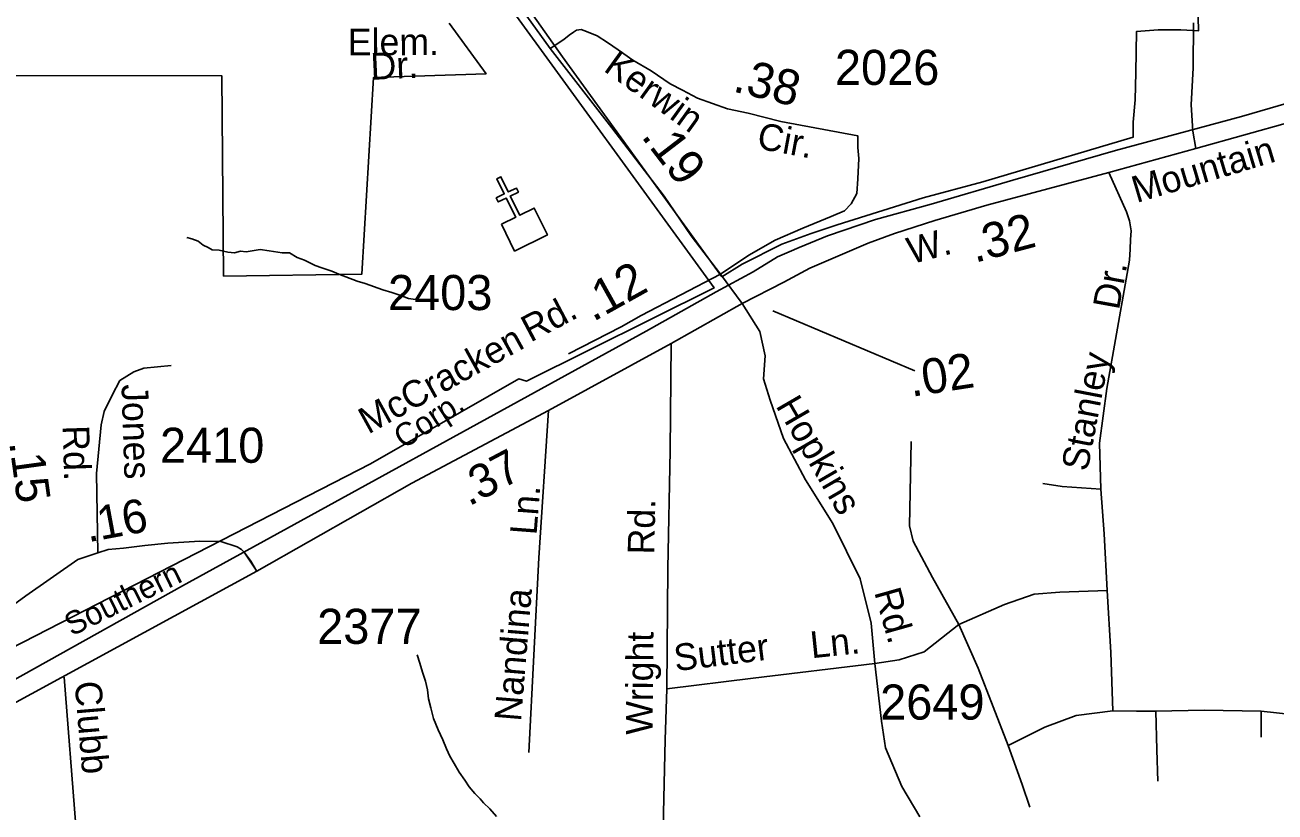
# Model space of a CAD drawing. Extents: x 1547597 to 1699558, y 810033 to 920809.
# Drawn here: x 1667282 to 1671734, y 867769 to 870571 of the extents above; entities that cross this region are included whole.
import ezdxf

# ---------------------------------------------------------------- set-up
doc = ezdxf.new("R2010")
doc.units = 0
for name, color, linetype in [('Exist Boundary Political City Limit New', 7, 'Continuous'), ('Exist Cultural Church CELL', 7, 'Continuous'), ('Exist Hydrographic Misc Water Feature', 7, 'Continuous'), ('Exist Railroad Mainline', 7, 'Continuous'), ('Exist Railroad Mainline Label', 7, 'Continuous'), ('Exist Road Non-System Type 51', 7, 'Continuous'), ('Exist Road Non-System Type 51 Label', 7, 'Continuous'), ('Exist Road Primary NC Attributed', 7, 'Continuous'), ('Exist Road Primary NC Label', 7, 'Continuous'), ('Exist Road Primary NC Service Mileage Hundredths English Label', 7, 'Continuous'), ('Exist Road Secondary Mileage Hundredths English Label', 7, 'Continuous'), ('Exist Road Secondary Type 51 Attributed', 7, 'Continuous'), ('Exist Road Secondary Type 51 Label', 7, 'Continuous'), ('Exist Road Secondary Type 51 Number Label', 7, 'Continuous'), ('Map Preparation Boundary City Limit Buffer Line', 7, 'Continuous')]:
    doc.layers.add(name, color=color, linetype=linetype)

msp = doc.modelspace()

# ---------------------------------------------------------------- linework, layer by layer
at = {"layer": 'Exist Boundary Political City Limit New'}
for points in [[(1668670.2, 871203.1), (1669196.6, 870458), (1669763.9, 869675.3)], [(1663837.3, 867101.4), (1664894.9, 867138.2), (1665070.4, 867162.6), (1665431.9, 867295.9), (1667096.1, 868282.8), (1668511.9, 869009.3), (1669040.6, 869311.4), (1669068.6, 869303.4), (1669736, 869635.4), (1668965.7, 870696)], [(1669763.9, 869675.3), (1669836.2, 869719.4), (1669977.3, 869790.8), (1670082, 869829.7), (1670174.6, 869860.5), (1670481.5, 869956.1), (1670693.4, 870013.6), (1670781.1, 870038.7), (1671228.8, 870172), (1671228.8, 870225.9), (1671236.4, 870304.6), (1671238.6, 870402.3), (1671240.6, 870547.8), (1671318.2, 870553.8), (1671398.9, 870553.8), (1671461.6, 870550.8), (1671458.7, 870646.5)], [(1668792.6, 870578.2), (1668924.2, 870398.1), (1668522.6, 870384.2), (1668481.1, 869684.3), (1667989.5, 869677.4), (1667982.6, 870391.1), (1666948.6, 870391.8), (1667124.1, 869206.2), (1666723.2, 869104.4), (1666812.1, 868783.2), (1665968.7, 868776.5), (1665925.3, 869856.8), (1666148.7, 869850.2), (1666295.4, 869900.2), (1666658.6, 870228.4), (1666787.2, 870448.9), (1666766.3, 870604.1)]]:
    msp.add_lwpolyline(points, dxfattribs=at)
at = {"layer": 'Exist Cultural Church CELL'}
msp.add_lwpolyline([(1668978.5, 869861.9), (1669029.6, 869887.1), (1668996, 869955.5), (1668967.3, 869941.4), (1668960.3, 869955.7), (1668989, 869969.8), (1668962.5, 870023.8), (1668976.9, 870030.9), (1669003.4, 869976.9), (1669032.1, 869991), (1669039.1, 869976.6), (1669010.4, 869962.5), (1669044, 869894.2), (1669095.8, 869919.5), (1669142.7, 869823.9), (1669025.4, 869766.4)], close=True, dxfattribs=at)
at = {"layer": 'Exist Hydrographic Misc Water Feature'}
for points in [[(1668672.3, 869593.6), (1668648.4, 869597.9), (1668620.5, 869608.3), (1668588.6, 869618.5), (1668556.7, 869628.9), (1668492.9, 869651.5), (1668465, 869659.8), (1668399.2, 869684.6), (1668375.3, 869694.9), (1668339.4, 869707.2), (1668315.5, 869715.5), (1668277.7, 869733.9), (1668251.8, 869744.2), (1668223.9, 869760.5), (1668197.9, 869760.8), (1668152, 869767.3), (1668120, 869771.6), (1668069.9, 869764.1), (1668049.9, 869766.3), (1668028, 869760.6), (1668004, 869762.9), (1667973.9, 869769.2), (1667948.1, 869771.4), (1667934, 869779.6), (1667916.2, 869787.8), (1667898.3, 869802), (1667876.4, 869810.2), (1667857.8, 869814.4)], [(1668678.8, 868329), (1668688.5, 868299), (1668698.2, 868266.8), (1668707.8, 868234.7), (1668715.6, 868204.7), (1668719.2, 868172.6), (1668726.8, 868140.5), (1668736.4, 868102.3), (1668754, 868062.2), (1668769.7, 868026), (1668783.3, 867993.8), (1668795.1, 867967.7), (1668810.8, 867941.5), (1668828.5, 867911.3), (1668848.2, 867883), (1668864, 867858.8), (1668883.7, 867834.7), (1668903.4, 867816.5), (1668915.3, 867802.4), (1668937.1, 867780), (1668960.8, 867753.8)]]:
    msp.add_lwpolyline(points, dxfattribs=at)
at = {"layer": 'Exist Railroad Mainline'}
msp.add_lwpolyline([(1666575.2, 867867.3), (1667842.9, 868574.7), (1669494.5, 869481.9), (1669744.1, 869621.9), (1669874.9, 869692.8), (1669962.4, 869746.2), (1670003.8, 869764.4), (1670039.5, 869778.7), (1670140.1, 869820.8), (1670310.8, 869879.1), (1670509.8, 869933.5), (1670799.8, 870019.5), (1671165.5, 870124.4), (1671614.7, 870245.9), (1671978.2, 870351.8)], dxfattribs=at)
at = {"layer": 'Exist Road Non-System Type 51'}
msp.add_line((1671685, 868128.4), (1671685, 868036.3), dxfattribs=at)
for points in [[(1671142.1, 870046.2), (1671205.6, 869906.7), (1671215.8, 869873.9), (1671217.9, 869859.5), (1671222, 869839), (1671219.9, 869808.2), (1671217.9, 869773.4), (1671215.8, 869734.4), (1671203.5, 869666.7), (1671135.3, 869277), (1671109.4, 869082.8), (1671113.7, 868918.8)], [(1669582.9, 869437.1), (1669579.7, 869056.7), (1669571.8, 868636.7), (1669567.7, 868207.7)], [(1667540.9, 868692.1), (1667536.8, 868974.9), (1667553.4, 869147.5), (1667563.8, 869195.4), (1667592.9, 869253.6), (1667619.9, 869305.6), (1667669.8, 869336.8), (1667705.1, 869349.3), (1667802.8, 869359.7)], [(1669146.8, 869198.3), (1669111.5, 868674.1), (1669076.8, 867981)], [(1670608.3, 868436.7), (1670513.8, 868604.8), (1670445.6, 868733.5), (1670432.5, 868788.7), (1670437.7, 869088.2)], [(1671113.7, 868918.8), (1670975.8, 868927.9), (1670907.6, 868938.4)], [(1671113.7, 868918.8), (1671125.4, 868759.8), (1671135.9, 868557.5)], [(1668062.8, 868694.9), (1668086.2, 868661.9), (1668106.3, 868627.9)], [(1671135.9, 868557.5), (1670967.9, 868552.3), (1670876.1, 868544.4), (1670771.1, 868507.6), (1670608.3, 868436.7)], [(1671135.9, 868557.5), (1671149, 868336.9), (1671156.9, 868129.4)], [(1670309.1, 868297.5), (1670395.7, 868310.6), (1670485, 868339.5), (1670608.3, 868436.7)], [(1670608.3, 868436.7), (1670676.6, 868281.8), (1670784, 868005.6)], [(1669567.7, 868207.7), (1669875, 868245.8), (1670309.1, 868297.5)], [(1667420.9, 868249.5), (1667463.4, 867720.2), (1667484.6, 867472.5), (1667491.7, 867362.9), (1667474, 867309.8), (1667417.5, 867270.9), (1667368, 867249.7), (1667304.3, 867235.5)], [(1669567.7, 868207.7), (1669562.4, 868026.3), (1669557.2, 867818.9)], [(1670784, 868005.6), (1670914.4, 868070.8), (1671025.5, 868113), (1671156.9, 868129.4)], [(1671156.9, 868129.4), (1671240.3, 868128.4), (1671309.3, 868128.4)], [(1671309.3, 868128.4), (1671481.8, 868132.2), (1671685, 868128.4)], [(1671309.3, 868128.4), (1671313.1, 867990.2), (1671316.9, 867878.9)], [(1671685, 868128.4), (1671946.7, 868099.6), (1672084.4, 868161.6)], [(1670784, 868005.6), (1670833.8, 867867.4), (1670860.7, 867786.8)], [(1669557.2, 867818.9), (1669553.3, 867660.2), (1669550.5, 867151.7)]]:
    msp.add_lwpolyline(points, dxfattribs=at)
at = {"layer": 'Exist Road Primary NC Attributed'}
msp.add_line((1669836.6, 869579.7), (1669759, 869684.8), dxfattribs=at)
for points in [[(1669152.9, 870487.6), (1668991.9, 870711.4), (1668857.2, 870889.6), (1668763.7, 871018.5), (1668687.3, 871122.6), (1668655.4, 871164.7)], [(1669759, 869684.8), (1669654.8, 869820.6), (1669558.5, 869961.9), (1669371.8, 870205.2), (1669152.9, 870487.6)], [(1672449.2, 870416.3), (1672092.1, 870308.6), (1671791.7, 870226.8), (1671451.5, 870132.3)], [(1671451.5, 870132.3), (1671142.1, 870046.2), (1670707.7, 869929.7), (1670522.3, 869874.9), (1670378.8, 869829.5), (1670284.5, 869794.3), (1670209.9, 869762.2), (1670077.6, 869705.2), (1669985, 869655.3), (1669836.6, 869579.7)]]:
    msp.add_lwpolyline(points, dxfattribs=at)
at = {"layer": 'Exist Road Primary NC Service Mileage Hundredths English Label'}
msp.add_line((1669945.5, 869554.2), (1670450.7, 869339.9), dxfattribs=at)
at = {"layer": 'Exist Road Secondary Type 51 Attributed'}
for points in [[(1671441.3, 870193.8), (1671435.6, 870287.5), (1671442.3, 870418.6), (1671443.6, 870579.2)], [(1669152.9, 870487.6), (1669197.3, 870517.4), (1669207.3, 870525), (1669219.6, 870535.7), (1669235.1, 870546.2), (1669245.6, 870553), (1669262.7, 870555.6), (1669281.9, 870548), (1669320.1, 870532.7), (1669356.5, 870509.7), (1669394.7, 870482.9), (1669446.3, 870446.5), (1669512.1, 870408.5), (1669580.2, 870362.3), (1669624.2, 870339.3), (1669677.3, 870311.2), (1669784, 870272.8), (1669857.6, 870257), (1669974.2, 870228.3), (1670248.8, 870176.7), (1670248.8, 870135.9), (1670251.4, 870096.3), (1670248.8, 870023.6), (1670245, 869971.3), (1670224.6, 869934.3), (1670200.3, 869910.1), (1670153.1, 869889.7), (1670052.4, 869847.6), (1669954.2, 869805.5), (1669859.8, 869751.9), (1669759, 869684.8)], [(1671451.5, 870132.3), (1671441.3, 870193.8)], [(1669759, 869684.8), (1669476.9, 869537.5), (1669404.8, 869497.3), (1669217.4, 869400.8)], [(1668107.5, 868626.9), (1668659.4, 868939.9), (1669146.8, 869198.3), (1669582.9, 869437.1), (1669836.6, 869579.7)], [(1670469.6, 867752), (1670404.4, 867859.8), (1670346.9, 867997.9), (1670332.7, 868092.6), (1670309.1, 868297.5), (1670296, 868442), (1670256.6, 868599.6), (1670159.5, 868796.6), (1670061.6, 868952.5), (1669983.6, 869098.7), (1669936.4, 869235.3), (1669912.7, 869311.9), (1669917.8, 869393.5), (1669899.5, 869480.1), (1669836.6, 869579.7)], [(1667241.4, 868506.6), (1667284.9, 868538.8), (1667470.1, 868667.9), (1667540.9, 868692.1), (1667578.2, 868703.5), (1667632.3, 868709.2), (1667709.1, 868717.7), (1667790.2, 868726.3), (1667904.1, 868733.4), (1667979.5, 868732), (1668037.9, 868713), (1668053.3, 868704.1), (1668062.8, 868694.9), (1668107.5, 868626.9)], [(1662843.5, 866770.3), (1662983.9, 866843.7), (1663108.9, 866892.1), (1663256.8, 866940.6), (1663440.5, 866978.9), (1663580.8, 866991.6), (1663830.8, 866991.6), (1664576.5, 867000.2), (1664784.8, 867005.6), (1664944.7, 867022.9), (1665144.8, 867062.5), (1665312.3, 867118.6), (1665598.1, 867251.9), (1665919.9, 867426.9), (1666403.2, 867691.9), (1666608.6, 867811.1), (1668107.5, 868626.9)]]:
    msp.add_lwpolyline(points, dxfattribs=at)
at = {"layer": 'Map Preparation Boundary City Limit Buffer Line'}
for points in [[(1668670.2, 871203.1), (1669196.6, 870458), (1669763.9, 869675.3)], [(1663837.3, 867101.4), (1664894.9, 867138.2), (1665070.4, 867162.6), (1665431.9, 867295.9), (1667096.1, 868282.8), (1668511.9, 869009.3), (1669040.6, 869311.4), (1669068.6, 869303.4), (1669736, 869635.4), (1668965.7, 870696)], [(1669763.9, 869675.3), (1669836.2, 869719.4), (1669977.3, 869790.8), (1670082, 869829.7), (1670174.6, 869860.5), (1670481.5, 869956.1), (1670693.4, 870013.6), (1670781.1, 870038.7), (1671228.8, 870172), (1671228.8, 870225.9), (1671236.4, 870304.6), (1671238.6, 870402.3), (1671240.6, 870547.8), (1671318.2, 870553.8), (1671398.9, 870553.8), (1671461.6, 870550.8), (1671458.7, 870646.5)], [(1668792.6, 870578.2), (1668924.2, 870398.1), (1668522.6, 870384.2), (1668481.1, 869684.3), (1667989.5, 869677.4), (1667982.6, 870391.1), (1666948.6, 870391.8), (1667124.1, 869206.2), (1666723.2, 869104.4), (1666812.1, 868783.2), (1665968.7, 868776.5), (1665925.3, 869856.8), (1666148.7, 869850.2), (1666295.4, 869900.2), (1666658.6, 870228.4), (1666787.2, 870448.9), (1666766.3, 870604.1)]]:
    msp.add_lwpolyline(points, dxfattribs=at)

# ---------------------------------------------------------------- texts
at = {"layer": 'Exist Railroad Mainline Label'}
for s, rotation, p in [('Corp.', 32.9612, (1668629.5, 869059.6)), ('Southern', 26.3053, (1667448.3, 868393.9))]:
    msp.add_text(s, height=82.02, rotation=rotation, dxfattribs=at).set_placement(p)
at = {"layer": 'Exist Road Non-System Type 51 Label'}
for s, rotation, p in [('Elem.', 0.2605, (1668431.9, 870463.1)), ('Dr.', 2.6759, (1668514.7, 870376.1)), ('Dr.', 79.7548, (1671178.2, 869554.2)), ('Stanley', 79.1288, (1671066, 868979.2)), ('Jones', 271.8296, (1667625.5, 869291.6)), ('Rd.', 271.8296, (1667415.5, 869144.8)), ('Ln.', 85.5722, (1669103.7, 868753.5)), ('Rd.', 88.9224, (1669523.5, 868685.7)), ('Nandina', 85.2532, (1669048.3, 868089.8)), ('Wright', 89.4633, (1669517, 868043.6)), ('Sutter', 7.078, (1669599, 868270.5)), ('Ln.', 5.9581, (1670083.6, 868316.6)), ('Clubb', 274.7771, (1667458.6, 868232))]:
    msp.add_text(s, height=95, rotation=rotation, dxfattribs=at).set_placement(p)
at = {"layer": 'Exist Road Primary NC Label'}
for s, rotation, p in [('Mountain', 16.6003, (1671240.8, 869937.3)), ('W.', 14.5653, (1670438.2, 869719.5))]:
    msp.add_text(s, height=95, rotation=rotation, dxfattribs=at).set_placement(p)
at = {"layer": 'Exist Road Primary NC Service Mileage Hundredths English Label'}
for s, rotation, p in [('.19', 307.5141, (1669474.1, 870174.5)), ('.32', 15.009, (1670665.1, 869724.1)), ('.02', 8.7938, (1670439.4, 869247.3))]:
    msp.add_text(s, height=125, rotation=rotation, dxfattribs=at).set_placement(p)
at = {"layer": 'Exist Road Secondary Mileage Hundredths English Label'}
for s, height, rotation, p in [('.38', 125, 346.1743, (1669799.4, 870335.7)), ('.12', 125, 29.1674, (1669305.3, 869513.3)), ('.15', 120, 277.8409, (1667225.2, 869085)), ('.37', 120, 27.9302, (1668863.2, 868856.4)), ('.16', 120, 10.5266, (1667506.6, 868729.4))]:
    msp.add_text(s, height=height, rotation=rotation, dxfattribs=at).set_placement(p)
at = {"layer": 'Exist Road Secondary Type 51 Label'}
for s, rotation, p in [('Kerwin', 324.2292, (1669338.8, 870410.3)), ('Cir.', 349.4564, (1669885.2, 870132.5)), ('Rd.', 27.8867, (1669082.3, 869440.2)), ('McCracken', 28.9888, (1668504.4, 869112.8)), ('Hopkins', 300.1017, (1669953.8, 869216)), ('Rd.', 285.7607, (1670305.9, 868552.5))]:
    msp.add_text(s, height=95, rotation=rotation, dxfattribs=at).set_placement(p)
at = {"layer": 'Exist Road Secondary Type 51 Number Label'}
for s, p in [('2026', (1670166.7, 870358.1)), ('2403', (1668574.8, 869556.4)), ('2410', (1667762.6, 869012.7)), ('2377', (1668322.5, 868367.9)), ('2649', (1670327.7, 868098.3))]:
    msp.add_text(s, height=125, dxfattribs=at).set_placement(p)

doc.saveas('drawing.dxf')
